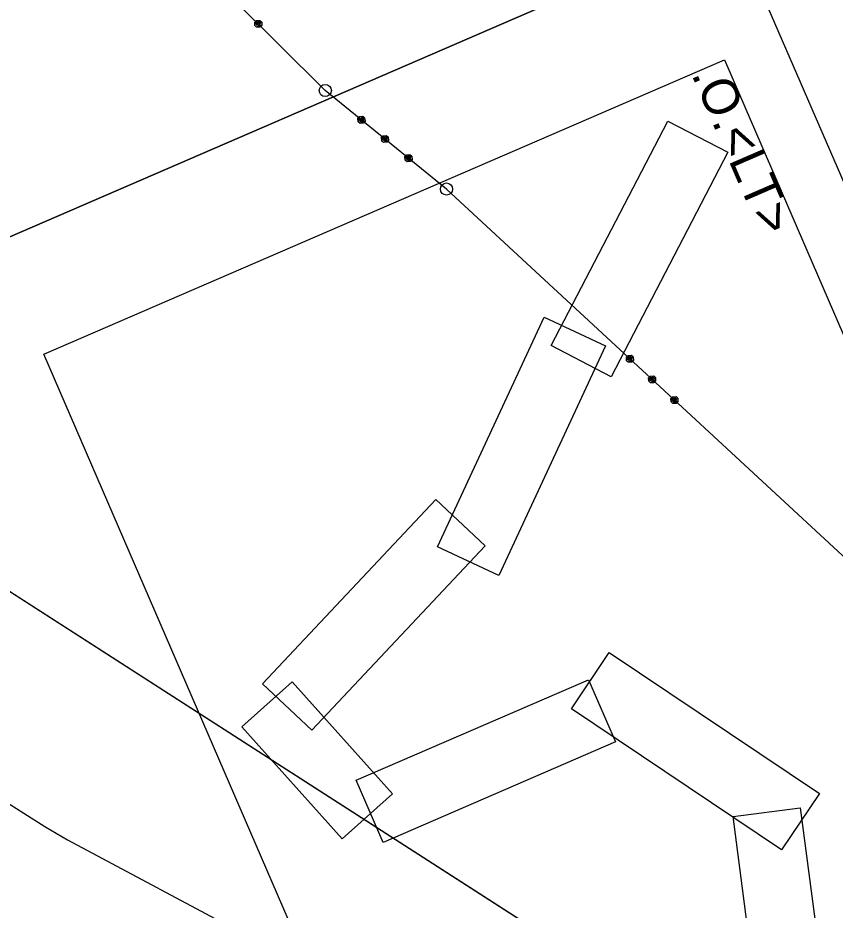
# Model space of a CAD drawing. Extents: x -866656 to -858817, y -1041816 to -1038653.
# Drawn here: x -864600.3 to -864532.9, y -1041446.5 to -1041373 of the extents above; entities that cross this region are included whole.
import ezdxf

# ---------------------------------------------------------------- set-up
doc = ezdxf.new("R2010")
doc.units = 0
for name, color, linetype in [('CD', 7, 'Continuous'), ('tisk ramy', 7, 'Continuous'), ('Vrstva 1', 7, 'Continuous'), ('Vrstva 21', 7, 'Continuous'), ('Vrstva 3', 7, 'Continuous'), ('Vrstva 53', 7, 'Continuous'), ('ČD - budoucí SŽDC', 7, 'Continuous')]:
    doc.layers.add(name, color=color, linetype=linetype)

msp = doc.modelspace()

# ---------------------------------------------------------------- linework, layer by layer
at = {"layer": 'CD'}
msp.add_lwpolyline([(-864511.175, -1041504.766), (-864592.42, -1041468.06), (-864623.79, -1041463.38), (-864639.952, -1041446.086), (-864656.45, -1041414.71), (-864663.56, -1041393.24), (-864684.432, -1041373.516), (-864702.863, -1041353.237), (-864665.06, -1041338.43), (-864653.609, -1041357.419), (-864647.62, -1041382.33), (-864624.03, -1041399.3), (-864606.07, -1041416.92), (-864555.64, -1041449.33), (-864516.78, -1041457.92), (-864499.9, -1041462.62), (-864479.393, -1041454.553)], close=True, dxfattribs=at)
at = {"layer": 'tisk ramy'}
for points in [[(-864954.298, -1040410.743), (-864458.064, -1041558.012), (-864721.47, -1041671.944), (-865217.704, -1040524.675)], [(-865211.136, -1040527.276), (-864800.251, -1041477.223), (-864546.014, -1041367.257), (-864956.899, -1040417.31)], [(-864956.899, -1040417.31), (-864546.014, -1041367.257), (-864800.251, -1041477.223), (-865211.136, -1040527.276)]]:
    msp.add_lwpolyline(points, close=True, dxfattribs=at)
at = {"layer": 'Vrstva 1'}
msp.add_line((-864606.07, -1041416.92), (-864555.64, -1041449.33), dxfattribs=at)
msp.add_lwpolyline([(-864660.545, -1041384.312), (-864648.764, -1041398.285), (-864637.324, -1041409.88), (-864628.737, -1041417.571), (-864614.307, -1041428.885), (-864608.46, -1041432.983), (-864598.058, -1041439.573), (-864596.168, -1041440.691), (-864581.143, -1041448.684), (-864566.161, -1041455.298), (-864550.668, -1041460.814), (-864535.003, -1041465.122), (-864518.28, -1041468.45), (-864503.159, -1041470.303), (-864484.934, -1041471.156), (-864466.457, -1041470.504), (-864453.718, -1041469.171), (-864442.565, -1041467.382), (-864426.528, -1041463.796), (-864410.765, -1041459.054), (-864395.411, -1041453.487), (-864380.311, -1041447.453), (-864365.186, -1041441.218)], dxfattribs=at)
for centre, radius in [((-864574.94, -1041378.96), 0.5), ((-864574.94, -1041378.96), 0.5), ((-864574.94, -1041378.96), 0.01), ((-864574.94, -1041378.96), 0.01), ((-864564.95, -1041387.08), 0.5), ((-864564.95, -1041387.08), 0.5), ((-864564.95, -1041387.08), 0.01), ((-864564.95, -1041387.08), 0.01)]:
    msp.add_circle(centre, radius, dxfattribs=at)
at = {"layer": 'Vrstva 21'}
for points in [[(-864598.121, -1041400.684), (-864542.042, -1041376.428), (-864494.403, -1041486.567), (-864550.482, -1041510.823)], [(-864546.72, -1041381.478), (-864541.77, -1041384.053), (-864551.391, -1041402.546), (-864556.341, -1041399.971)], [(-864556.899, -1041397.644), (-864551.84, -1041399.996), (-864560.627, -1041418.9), (-864565.686, -1041416.548)], [(-864565.843, -1041412.647), (-864561.777, -1041416.468), (-864576.053, -1041431.66), (-864580.119, -1041427.839)], [(-864554.653, -1041429.886), (-864551.545, -1041425.252), (-864534.231, -1041436.862), (-864537.338, -1041441.496)], [(-864581.819, -1041431.377), (-864577.66, -1041427.658), (-864569.403, -1041436.891), (-864573.561, -1041440.611)], [(-864570.171, -1041440.895), (-864572.386, -1041435.774), (-864553.253, -1041427.499), (-864551.038, -1041432.619)], [(-864541.341, -1041438.762), (-864535.81, -1041438.037), (-864534.2, -1041450.319), (-864539.732, -1041451.044)]]:
    msp.add_lwpolyline(points, close=True, dxfattribs=at)
at = {"layer": 'Vrstva 3'}
for p, q in [((-864574.94, -1041378.96), (-864589.39, -1041364.59)), ((-864574.94, -1041378.96), (-864589.39, -1041364.59)), ((-864580.746, -1041373.326), (-864580.605, -1041373.184)), ((-864580.746, -1041373.326), (-864580.605, -1041373.184)), ((-864580.745, -1041373.609), (-864580.746, -1041373.326)), ((-864580.745, -1041373.609), (-864580.746, -1041373.326)), ((-864580.534, -1041373.255), (-864580.675, -1041373.397)), ((-864580.675, -1041373.538), (-864580.393, -1041373.255)), ((-864580.534, -1041373.255), (-864580.675, -1041373.397)), ((-864580.675, -1041373.538), (-864580.393, -1041373.255)), ((-864580.675, -1041373.397), (-864580.675, -1041373.538)), ((-864580.675, -1041373.397), (-864580.675, -1041373.538)), ((-864580.605, -1041373.184), (-864580.322, -1041373.184)), ((-864580.605, -1041373.184), (-864580.322, -1041373.184)), ((-864580.322, -1041373.325), (-864580.604, -1041373.609)), ((-864580.322, -1041373.325), (-864580.604, -1041373.609)), ((-864580.251, -1041373.396), (-864580.533, -1041373.679)), ((-864580.251, -1041373.396), (-864580.533, -1041373.679)), ((-864580.393, -1041373.255), (-864580.251, -1041373.396)), ((-864580.393, -1041373.255), (-864580.251, -1041373.396)), ((-864580.322, -1041373.184), (-864580.18, -1041373.325)), ((-864580.322, -1041373.184), (-864580.18, -1041373.325)), ((-864580.18, -1041373.325), (-864580.18, -1041373.607)), ((-864580.18, -1041373.325), (-864580.18, -1041373.607)), ((-864580.603, -1041373.75), (-864580.745, -1041373.609)), ((-864580.603, -1041373.75), (-864580.745, -1041373.609)), ((-864580.321, -1041373.749), (-864580.603, -1041373.75)), ((-864580.321, -1041373.749), (-864580.603, -1041373.75)), ((-864580.533, -1041373.679), (-864580.391, -1041373.679)), ((-864580.533, -1041373.679), (-864580.391, -1041373.679)), ((-864580.391, -1041373.679), (-864580.25, -1041373.537)), ((-864580.391, -1041373.679), (-864580.25, -1041373.537)), ((-864580.18, -1041373.607), (-864580.321, -1041373.749)), ((-864580.18, -1041373.607), (-864580.321, -1041373.749)), ((-864564.95, -1041387.08), (-864574.94, -1041378.96)), ((-864564.95, -1041387.08), (-864574.94, -1041378.96)), ((-864572.258, -1041381.268), (-864572.132, -1041381.113)), ((-864572.258, -1041381.268), (-864572.132, -1041381.113)), ((-864572.229, -1041381.549), (-864572.258, -1041381.268)), ((-864572.229, -1041381.549), (-864572.258, -1041381.268)), ((-864572.054, -1041381.176), (-864572.18, -1041381.331)), ((-864572.054, -1041381.176), (-864572.18, -1041381.331)), ((-864572.18, -1041381.331), (-864572.166, -1041381.472)), ((-864572.18, -1041381.331), (-864572.166, -1041381.472)), ((-864572.166, -1041381.472), (-864571.914, -1041381.161)), ((-864572.166, -1041381.472), (-864571.914, -1041381.161)), ((-864572.132, -1041381.113), (-864571.85, -1041381.084)), ((-864572.132, -1041381.113), (-864571.85, -1041381.084)), ((-864571.836, -1041381.224), (-864572.088, -1041381.535)), ((-864571.836, -1041381.224), (-864572.088, -1041381.535)), ((-864571.758, -1041381.287), (-864572.011, -1041381.598)), ((-864571.758, -1041381.287), (-864572.011, -1041381.598)), ((-864571.914, -1041381.161), (-864571.758, -1041381.287)), ((-864571.914, -1041381.161), (-864571.758, -1041381.287)), ((-864571.87, -1041381.583), (-864571.744, -1041381.428)), ((-864571.87, -1041381.583), (-864571.744, -1041381.428)), ((-864571.85, -1041381.084), (-864571.695, -1041381.21)), ((-864571.85, -1041381.084), (-864571.695, -1041381.21)), ((-864571.666, -1041381.491), (-864571.792, -1041381.646)), ((-864571.666, -1041381.491), (-864571.792, -1041381.646)), ((-864571.695, -1041381.21), (-864571.666, -1041381.491)), ((-864571.695, -1041381.21), (-864571.666, -1041381.491)), ((-864572.074, -1041381.675), (-864572.229, -1041381.549)), ((-864572.074, -1041381.675), (-864572.229, -1041381.549)), ((-864571.792, -1041381.646), (-864572.074, -1041381.675)), ((-864571.792, -1041381.646), (-864572.074, -1041381.675)), ((-864572.011, -1041381.598), (-864571.87, -1041381.583)), ((-864572.011, -1041381.598), (-864571.87, -1041381.583)), ((-864570.318, -1041382.845), (-864570.192, -1041382.69)), ((-864570.318, -1041382.845), (-864570.192, -1041382.69)), ((-864570.289, -1041383.126), (-864570.318, -1041382.845)), ((-864570.289, -1041383.126), (-864570.318, -1041382.845)), ((-864570.114, -1041382.753), (-864570.24, -1041382.908)), ((-864570.114, -1041382.753), (-864570.24, -1041382.908)), ((-864570.24, -1041382.908), (-864570.226, -1041383.049)), ((-864570.24, -1041382.908), (-864570.226, -1041383.049)), ((-864570.226, -1041383.049), (-864569.974, -1041382.738)), ((-864570.226, -1041383.049), (-864569.974, -1041382.738)), ((-864570.192, -1041382.69), (-864569.91, -1041382.661)), ((-864570.192, -1041382.69), (-864569.91, -1041382.661)), ((-864569.896, -1041382.801), (-864570.148, -1041383.112)), ((-864569.896, -1041382.801), (-864570.148, -1041383.112)), ((-864569.818, -1041382.864), (-864570.071, -1041383.175)), ((-864569.818, -1041382.864), (-864570.071, -1041383.175)), ((-864569.974, -1041382.738), (-864569.818, -1041382.864)), ((-864569.974, -1041382.738), (-864569.818, -1041382.864)), ((-864569.91, -1041382.661), (-864569.755, -1041382.787)), ((-864569.91, -1041382.661), (-864569.755, -1041382.787)), ((-864569.755, -1041382.787), (-864569.726, -1041383.068)), ((-864569.755, -1041382.787), (-864569.726, -1041383.068)), ((-864570.134, -1041383.252), (-864570.289, -1041383.126)), ((-864570.134, -1041383.252), (-864570.289, -1041383.126)), ((-864569.852, -1041383.223), (-864570.134, -1041383.252)), ((-864569.852, -1041383.223), (-864570.134, -1041383.252)), ((-864570.071, -1041383.175), (-864569.93, -1041383.16)), ((-864570.071, -1041383.175), (-864569.93, -1041383.16)), ((-864569.93, -1041383.16), (-864569.804, -1041383.005)), ((-864569.93, -1041383.16), (-864569.804, -1041383.005)), ((-864569.726, -1041383.068), (-864569.852, -1041383.223)), ((-864569.726, -1041383.068), (-864569.852, -1041383.223)), ((-864568.378, -1041384.422), (-864568.252, -1041384.266)), ((-864568.378, -1041384.422), (-864568.252, -1041384.266)), ((-864568.349, -1041384.703), (-864568.378, -1041384.422)), ((-864568.349, -1041384.703), (-864568.378, -1041384.422)), ((-864568.174, -1041384.33), (-864568.3, -1041384.485)), ((-864568.174, -1041384.33), (-864568.3, -1041384.485)), ((-864568.286, -1041384.625), (-864568.034, -1041384.315)), ((-864568.286, -1041384.625), (-864568.034, -1041384.315)), ((-864568.252, -1041384.266), (-864567.97, -1041384.237)), ((-864568.252, -1041384.266), (-864567.97, -1041384.237)), ((-864567.956, -1041384.378), (-864568.208, -1041384.688)), ((-864567.956, -1041384.378), (-864568.208, -1041384.688)), ((-864568.034, -1041384.315), (-864567.878, -1041384.441)), ((-864568.034, -1041384.315), (-864567.878, -1041384.441)), ((-864567.97, -1041384.237), (-864567.815, -1041384.364)), ((-864567.97, -1041384.237), (-864567.815, -1041384.364)), ((-864567.815, -1041384.364), (-864567.786, -1041384.645)), ((-864567.815, -1041384.364), (-864567.786, -1041384.645)), ((-864568.194, -1041384.829), (-864568.349, -1041384.703)), ((-864568.194, -1041384.829), (-864568.349, -1041384.703)), ((-864568.3, -1041384.485), (-864568.286, -1041384.625)), ((-864568.3, -1041384.485), (-864568.286, -1041384.625)), ((-864567.912, -1041384.8), (-864568.194, -1041384.829)), ((-864567.912, -1041384.8), (-864568.194, -1041384.829)), ((-864567.878, -1041384.441), (-864568.131, -1041384.752)), ((-864567.878, -1041384.441), (-864568.131, -1041384.752)), ((-864568.131, -1041384.752), (-864567.99, -1041384.737)), ((-864568.131, -1041384.752), (-864567.99, -1041384.737)), ((-864567.99, -1041384.737), (-864567.864, -1041384.582)), ((-864567.99, -1041384.737), (-864567.864, -1041384.582)), ((-864567.786, -1041384.645), (-864567.912, -1041384.8)), ((-864567.786, -1041384.645), (-864567.912, -1041384.8)), ((-864530.92, -1041418.58), (-864564.95, -1041387.08)), ((-864530.92, -1041418.58), (-864564.95, -1041387.08)), ((-864550.131, -1041400.933), (-864549.995, -1041400.786)), ((-864550.131, -1041400.933), (-864549.995, -1041400.786)), ((-864550.12, -1041401.216), (-864550.131, -1041400.933)), ((-864550.12, -1041401.216), (-864550.131, -1041400.933)), ((-864549.973, -1041401.351), (-864550.12, -1041401.216)), ((-864549.973, -1041401.351), (-864550.12, -1041401.216)), ((-864549.921, -1041400.854), (-864550.057, -1041401.001)), ((-864549.921, -1041400.854), (-864550.057, -1041401.001)), ((-864550.057, -1041401.001), (-864550.052, -1041401.142)), ((-864550.057, -1041401.001), (-864550.052, -1041401.142)), ((-864550.052, -1041401.142), (-864549.78, -1041400.849)), ((-864550.052, -1041401.142), (-864549.78, -1041400.849)), ((-864549.995, -1041400.786), (-864549.712, -1041400.775)), ((-864549.995, -1041400.786), (-864549.712, -1041400.775)), ((-864549.707, -1041400.917), (-864549.978, -1041401.21)), ((-864549.707, -1041400.917), (-864549.978, -1041401.21)), ((-864549.633, -1041400.984), (-864549.905, -1041401.278)), ((-864549.633, -1041400.984), (-864549.905, -1041401.278)), ((-864549.905, -1041401.278), (-864549.764, -1041401.273)), ((-864549.905, -1041401.278), (-864549.764, -1041401.273)), ((-864549.78, -1041400.849), (-864549.633, -1041400.984)), ((-864549.78, -1041400.849), (-864549.633, -1041400.984)), ((-864549.764, -1041401.273), (-864549.628, -1041401.126)), ((-864549.764, -1041401.273), (-864549.628, -1041401.126)), ((-864549.712, -1041400.775), (-864549.565, -1041400.911)), ((-864549.712, -1041400.775), (-864549.565, -1041400.911)), ((-864549.554, -1041401.194), (-864549.69, -1041401.341)), ((-864549.554, -1041401.194), (-864549.69, -1041401.341)), ((-864549.565, -1041400.911), (-864549.554, -1041401.194)), ((-864549.565, -1041400.911), (-864549.554, -1041401.194)), ((-864549.69, -1041401.341), (-864549.973, -1041401.351)), ((-864549.69, -1041401.341), (-864549.973, -1041401.351)), ((-864548.296, -1041402.631), (-864548.16, -1041402.484)), ((-864548.296, -1041402.631), (-864548.16, -1041402.484)), ((-864548.285, -1041402.914), (-864548.296, -1041402.631)), ((-864548.285, -1041402.914), (-864548.296, -1041402.631)), ((-864548.087, -1041402.552), (-864548.223, -1041402.699)), ((-864548.087, -1041402.552), (-864548.223, -1041402.699)), ((-864548.223, -1041402.699), (-864548.217, -1041402.84)), ((-864548.223, -1041402.699), (-864548.217, -1041402.84)), ((-864548.217, -1041402.84), (-864547.945, -1041402.547)), ((-864548.217, -1041402.84), (-864547.945, -1041402.547)), ((-864548.16, -1041402.484), (-864547.877, -1041402.473)), ((-864548.16, -1041402.484), (-864547.877, -1041402.473)), ((-864547.872, -1041402.615), (-864548.144, -1041402.908)), ((-864547.872, -1041402.615), (-864548.144, -1041402.908)), ((-864547.799, -1041402.683), (-864548.07, -1041402.976)), ((-864547.799, -1041402.683), (-864548.07, -1041402.976)), ((-864547.945, -1041402.547), (-864547.799, -1041402.683)), ((-864547.945, -1041402.547), (-864547.799, -1041402.683)), ((-864547.877, -1041402.473), (-864547.731, -1041402.609)), ((-864547.877, -1041402.473), (-864547.731, -1041402.609)), ((-864547.731, -1041402.609), (-864547.72, -1041402.892)), ((-864547.731, -1041402.609), (-864547.72, -1041402.892)), ((-864548.138, -1041403.05), (-864548.285, -1041402.914)), ((-864548.138, -1041403.05), (-864548.285, -1041402.914)), ((-864547.856, -1041403.039), (-864548.138, -1041403.05)), ((-864547.856, -1041403.039), (-864548.138, -1041403.05)), ((-864548.07, -1041402.976), (-864547.929, -1041402.971)), ((-864548.07, -1041402.976), (-864547.929, -1041402.971)), ((-864547.929, -1041402.971), (-864547.793, -1041402.824)), ((-864547.929, -1041402.971), (-864547.793, -1041402.824)), ((-864547.72, -1041402.892), (-864547.856, -1041403.039)), ((-864547.72, -1041402.892), (-864547.856, -1041403.039)), ((-864546.461, -1041404.329), (-864546.325, -1041404.183)), ((-864546.461, -1041404.329), (-864546.325, -1041404.183)), ((-864546.252, -1041404.251), (-864546.388, -1041404.397)), ((-864546.252, -1041404.251), (-864546.388, -1041404.397)), ((-864546.382, -1041404.539), (-864546.111, -1041404.245)), ((-864546.382, -1041404.539), (-864546.111, -1041404.245)), ((-864546.325, -1041404.183), (-864546.043, -1041404.172)), ((-864546.325, -1041404.183), (-864546.043, -1041404.172)), ((-864546.111, -1041404.245), (-864545.964, -1041404.381)), ((-864546.111, -1041404.245), (-864545.964, -1041404.381)), ((-864546.043, -1041404.172), (-864545.896, -1041404.308)), ((-864546.043, -1041404.172), (-864545.896, -1041404.308)), ((-864546.45, -1041404.612), (-864546.461, -1041404.329)), ((-864546.45, -1041404.612), (-864546.461, -1041404.329)), ((-864546.304, -1041404.748), (-864546.45, -1041404.612)), ((-864546.304, -1041404.748), (-864546.45, -1041404.612)), ((-864546.388, -1041404.397), (-864546.382, -1041404.539)), ((-864546.388, -1041404.397), (-864546.382, -1041404.539)), ((-864546.037, -1041404.313), (-864546.309, -1041404.607)), ((-864546.037, -1041404.313), (-864546.309, -1041404.607)), ((-864546.021, -1041404.737), (-864546.304, -1041404.748)), ((-864546.021, -1041404.737), (-864546.304, -1041404.748)), ((-864545.964, -1041404.381), (-864546.236, -1041404.675)), ((-864545.964, -1041404.381), (-864546.236, -1041404.675)), ((-864546.236, -1041404.675), (-864546.094, -1041404.669)), ((-864546.236, -1041404.675), (-864546.094, -1041404.669)), ((-864546.094, -1041404.669), (-864545.959, -1041404.522)), ((-864546.094, -1041404.669), (-864545.959, -1041404.522)), ((-864545.885, -1041404.59), (-864546.021, -1041404.737)), ((-864545.885, -1041404.59), (-864546.021, -1041404.737)), ((-864545.896, -1041404.308), (-864545.885, -1041404.59)), ((-864545.896, -1041404.308), (-864545.885, -1041404.59))]:
    msp.add_line(p, q, dxfattribs=at)
at = {"layer": 'Vrstva 53'}
msp.add_lwpolyline([(-864665.06, -1041338.43), (-864653.609, -1041357.419), (-864647.62, -1041382.33), (-864624.03, -1041399.3), (-864606.07, -1041416.92), (-864555.64, -1041449.33), (-864516.78, -1041457.92), (-864499.9, -1041462.62), (-864479.393, -1041454.553)], dxfattribs=at)
at = {"layer": 'ČD - budoucí SŽDC'}
msp.add_lwpolyline([(-864511.175, -1041504.766), (-864592.42, -1041468.06), (-864623.79, -1041463.38), (-864639.952, -1041446.086), (-864656.45, -1041414.71), (-864663.56, -1041393.24), (-864684.432, -1041373.516), (-864702.863, -1041353.237), (-864665.06, -1041338.43), (-864653.609, -1041357.419), (-864647.62, -1041382.33), (-864624.03, -1041399.3), (-864606.07, -1041416.92), (-864555.64, -1041449.33), (-864516.78, -1041457.92), (-864499.9, -1041462.62), (-864479.393, -1041454.553)], close=True, dxfattribs=at)

# ---------------------------------------------------------------- texts
at = {"layer": 'tisk ramy'}
msp.add_text('.O.<LT>', height=3, rotation=293.39015, dxfattribs=at).set_placement((-864544.795, -1041377.619))

doc.saveas('drawing.dxf')
